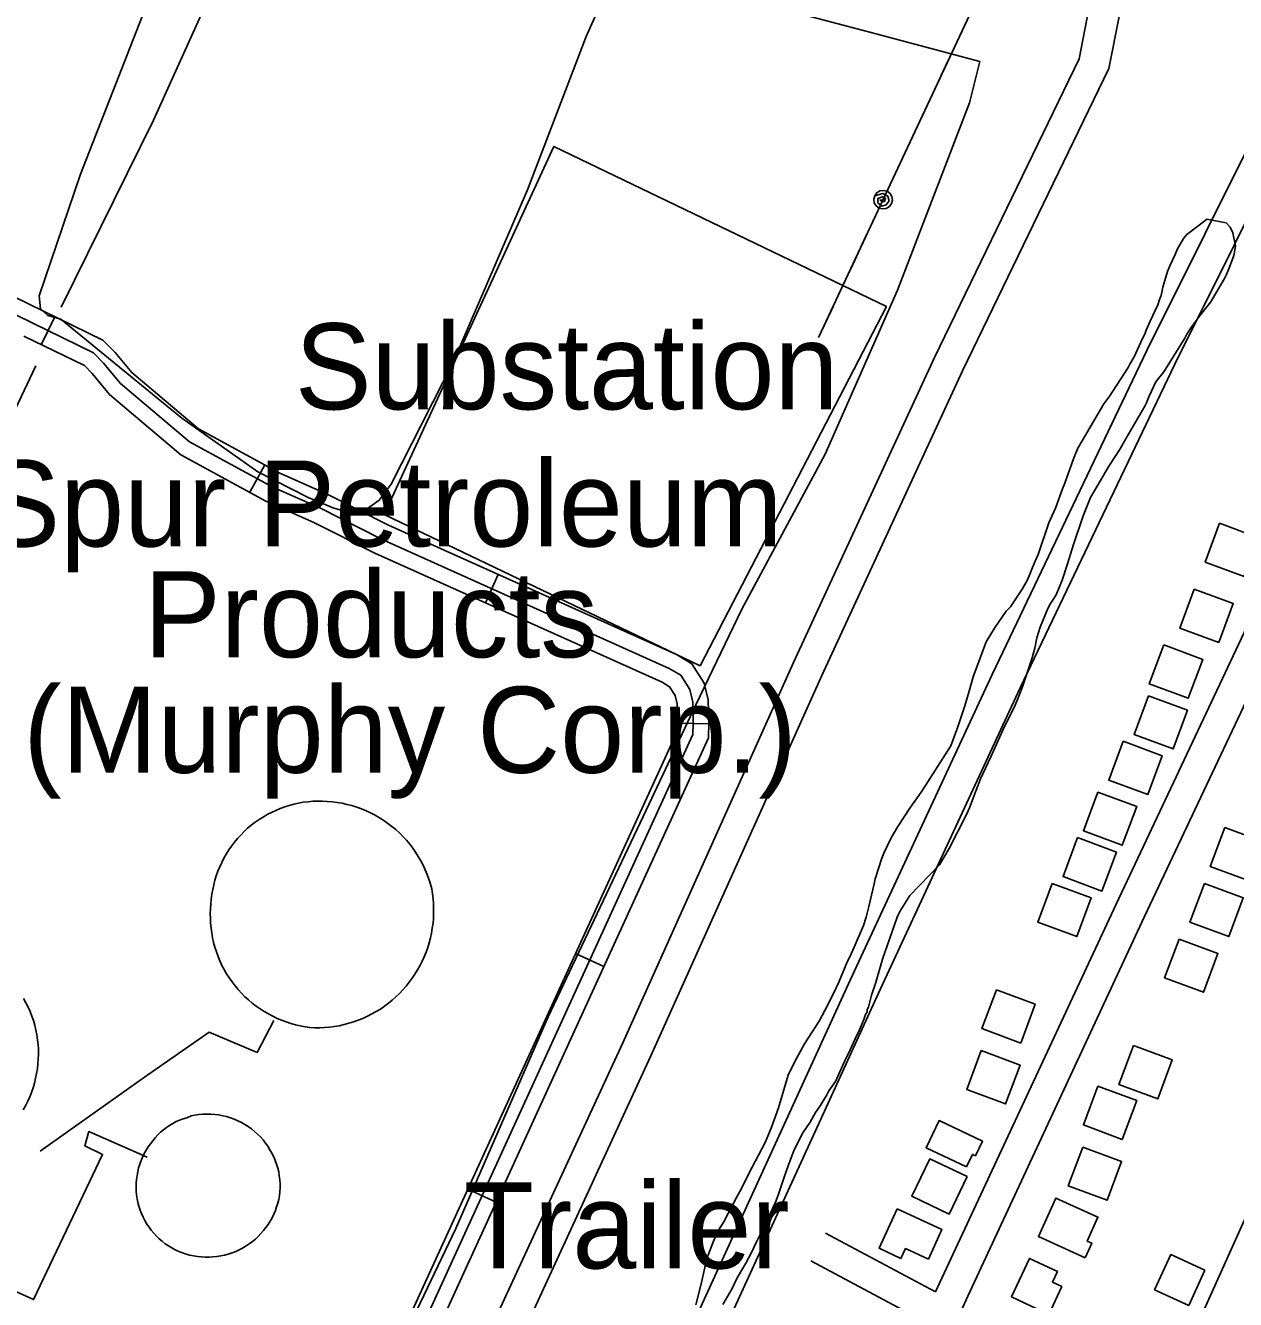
# Model space of a CAD drawing. Extents: x 3704301 to 3742427, y 506229 to 532009.
# Drawn here: x 3722946 to 3724113, y 524274 to 525503 of the extents above; entities that cross this region are included whole.
import ezdxf

# ---------------------------------------------------------------- set-up
doc = ezdxf.new("R2010")
doc.units = 0
for name, color, linetype in [('V-BLDG-IDEN', 7, 'Continuous'), ('V-BLDG-OTLN', 7, 'Continuous'), ('V-DOMW-TANK', 7, 'Continuous'), ('V-ROAD-CNTR', 7, 'Continuous'), ('V-SITE-OTLN', 7, 'Continuous'), ('V-SITE-OTLN-IDEN', 7, 'Continuous'), ('V-SITE-VEGE', 7, 'Continuous'), ('V-TOPO-SHOR', 7, 'Continuous'), ('V-UTIL-LINE', 7, 'Continuous')]:
    doc.layers.add(name, color=color, linetype=linetype)

msp = doc.modelspace()

# ---------------------------------------------------------------- linework, layer by layer
at = {"layer": 'V-BLDG-OTLN'}
for points in [[(3724097.6, 525022.9), (3724083.7, 524985.4), (3724121.2, 524971.4), (3724135.1, 525008.9)], [(3724073.2, 524959.2), (3724059.2, 524921.7), (3724096.7, 524907.8), (3724110.7, 524945.3)], [(3724043.8, 524905.4), (3724029.8, 524867.9), (3724067.3, 524853.9), (3724081.3, 524891.4)], [(3724029.1, 524856.4), (3724015.2, 524818.9), (3724052.7, 524805), (3724066.6, 524842.5)], [(3724004.6, 524812.4), (3723990.7, 524774.9), (3724028.2, 524760.9), (3724042.1, 524798.4)], [(3723980.2, 524763.4), (3723966.2, 524726), (3724003.7, 524712), (3724017.7, 524749.5)], [(3724102.5, 524729.2), (3724088.6, 524691.7), (3724126.1, 524677.7), (3724140, 524715.2)], [(3723960.6, 524719.4), (3723946.6, 524681.9), (3723984.1, 524667.9), (3723998.1, 524705.4)], [(3723936.1, 524675.3), (3723922.2, 524637.8), (3723959.7, 524623.9), (3723973.6, 524661.4)], [(3724083, 524675.3), (3724069, 524637.8), (3724106.5, 524623.9), (3724120.4, 524661.4)], [(3724058.5, 524621.5), (3724044.5, 524584), (3724082, 524570.1), (3724096, 524607.5)], [(3723882.3, 524572.5), (3723868.3, 524535.1), (3723905.8, 524521.1), (3723919.8, 524558.6)], [(3723867.6, 524513.8), (3723853.6, 524476.3), (3723891.1, 524462.4), (3723905.1, 524499.9)], [(3724014.4, 524518.7), (3724000.5, 524481.2), (3724038, 524467.3), (3724051.9, 524504.8)], [(3723980.2, 524479.6), (3723966.2, 524442.1), (3724003.7, 524428.1), (3724017.7, 524465.6)], [(3723853.4, 524401.6), (3723814.6, 524420), (3723827, 524446.3), (3723868.7, 524426.5), (3723862, 524412.3), (3723859.1, 524413.7)], [(3723853.9, 524392.2), (3723836.6, 524356.1), (3723800.6, 524373.4), (3723817.9, 524409.4)], [(3723965.5, 524420.8), (3723951.5, 524383.3), (3723989, 524369.4), (3724003, 524406.9)], [(3723786.5, 524361), (3723829.7, 524341.1), (3723816.6, 524312.6), (3723794.5, 524322.8), (3723790.1, 524313.3), (3723769, 524323.1)], [(3723968, 524313.9), (3723922.8, 524334.3), (3723939.5, 524371.4), (3723980.2, 524353.1), (3723969.9, 524330), (3723974.3, 524328)], [(3723945.5, 524286.1), (3723932.8, 524259.2), (3723896.7, 524276.1), (3723914.2, 524313.3), (3723941.1, 524300.6), (3723936.3, 524290.4)], [(3724083.5, 524302), (3724067.8, 524267.9), (3724034.9, 524283.1), (3724050.7, 524317.1)]]:
    msp.add_lwpolyline(points, close=True, dxfattribs=at)
at = {"layer": 'V-DOMW-TANK'}
for points in [[(3723174.7, 524739.3), (3723178.7, 524741.6), (3723182.8, 524743.8), (3723187, 524745.7), (3723191.3, 524747.5), (3723195.6, 524749.1), (3723200, 524750.5), (3723204.5, 524751.7), (3723209, 524752.7), (3723213.5, 524753.5), (3723218.1, 524754.1), (3723222.7, 524754.5), (3723227.3, 524754.7), (3723231.9, 524754.7), (3723236.6, 524754.4), (3723241.4, 524754), (3723246.2, 524753.4), (3723251, 524752.6), (3723255.7, 524751.5), (3723260.4, 524750.3), (3723265.1, 524748.8), (3723269.6, 524747.2), (3723274.1, 524745.3), (3723278.5, 524743.3), (3723282.9, 524741), (3723287.1, 524738.6), (3723291.2, 524736), (3723295.1, 524733.2), (3723299, 524730.3), (3723302.7, 524727.2), (3723306.3, 524723.9), (3723309.7, 524720.5), (3723313, 524716.9), (3723316.2, 524713.2), (3723319.1, 524709.3), (3723321.9, 524705.3), (3723324.5, 524701.2), (3723326.9, 524697), (3723329.2, 524692.7), (3723331.2, 524688.3), (3723333.1, 524683.8), (3723334.8, 524679.3), (3723336.2, 524674.6), (3723337.5, 524669.9), (3723338.1, 524665.2)], [(3723338.1, 524665.2), (3723338.7, 524660.5), (3723339.1, 524655.8), (3723339.3, 524651), (3723339.3, 524646.2), (3723339.1, 524641.4), (3723338.7, 524636.7), (3723338, 524631.9), (3723337.2, 524627.2), (3723336.2, 524622.6), (3723335, 524618), (3723333.6, 524613.4), (3723332, 524608.9), (3723330.2, 524604.5), (3723328.3, 524600.1), (3723326.1, 524595.8), (3723323.8, 524591.7), (3723321.3, 524587.6), (3723318.6, 524583.7), (3723315.8, 524579.8), (3723312.8, 524576.1), (3723309.7, 524572.5), (3723306.4, 524569), (3723302.9, 524565.7), (3723299.4, 524562.6), (3723295.6, 524559.6), (3723291.8, 524556.7), (3723287.9, 524554), (3723283.8, 524551.5), (3723279.7, 524549.2), (3723275.4, 524547), (3723271.1, 524545), (3723266.6, 524543.2), (3723262.1, 524541.6), (3723257.6, 524540.2), (3723253, 524539), (3723248.3, 524537.9), (3723243.6, 524537.1), (3723238.9, 524536.5), (3723234.1, 524536), (3723229.4, 524535.8), (3723224.6, 524535.8), (3723219.9, 524536.2), (3723215.2, 524536.9), (3723210.6, 524537.7), (3723206, 524538.8), (3723201.5, 524540), (3723197, 524541.5), (3723192.6, 524543.1), (3723188.3, 524545), (3723184, 524547), (3723179.9, 524549.2), (3723175.8, 524551.5), (3723171.8, 524554.1), (3723168, 524556.8), (3723164.3, 524559.7), (3723160.7, 524562.7), (3723157.2, 524565.9), (3723153.9, 524569.2), (3723150.7, 524572.7), (3723147.7, 524576.3), (3723144.9, 524580.1), (3723142.2, 524583.9), (3723139.6, 524587.9), (3723137.3, 524592), (3723135.1, 524596.1), (3723133.1, 524600.4), (3723131.3, 524604.7), (3723129.7, 524609.1), (3723128.3, 524613.6), (3723127, 524618.2), (3723126, 524622.8), (3723125.2, 524627.4), (3723124.5, 524632.1), (3723124.1, 524636.7), (3723123.9, 524641.4), (3723123.8, 524646.1), (3723124, 524650.8), (3723124.4, 524655.5), (3723124.8, 524660.1), (3723125.3, 524664.7), (3723126.1, 524669.3), (3723127.1, 524673.8), (3723128.2, 524678.2), (3723129.6, 524682.6), (3723131.1, 524687), (3723132.9, 524691.3), (3723134.8, 524695.5), (3723136.9, 524699.6), (3723139.2, 524703.6), (3723141.7, 524707.5), (3723144.3, 524711.3), (3723147.1, 524715), (3723150.1, 524718.5), (3723153.2, 524721.9), (3723156.4, 524725.2), (3723159.8, 524728.4), (3723163.4, 524731.3), (3723167, 524734.2), (3723170.8, 524736.8), (3723174.7, 524739.3)], [(3722943.7, 524564.2), (3722945.9, 524560.1), (3722948, 524555.9), (3722949.9, 524551.6), (3722951.6, 524547.2), (3722953.1, 524542.8), (3722954.4, 524538.3), (3722955.5, 524533.7), (3722956.4, 524529.1), (3722957.1, 524524.4), (3722957.6, 524519.8), (3722957.9, 524515.1), (3722958, 524510.4), (3722957.8, 524505.7), (3722957.5, 524501), (3722957, 524496.3), (3722956.2, 524491.7), (3722955.3, 524487.1), (3722954.2, 524482.5), (3722952.8, 524478), (3722951.3, 524473.5), (3722949.6, 524469.2), (3722947.7, 524464.9), (3722945.6, 524460.7), (3722943.3, 524456.6)], [(3723058.5, 524411.1), (3723060.1, 524414.5), (3723062, 524417.8), (3723064, 524420.9), (3723066.2, 524424), (3723068.3, 524426.9), (3723070.6, 524429.8), (3723073.1, 524432.5), (3723075.7, 524435.1), (3723078.5, 524437.5), (3723081.4, 524439.7), (3723084.4, 524441.7), (3723087.6, 524443.6), (3723090.8, 524445.3), (3723094.2, 524446.7), (3723097.6, 524448), (3723101.1, 524449.1), (3723105.2, 524450.9), (3723109, 524451.6), (3723112.8, 524452.2), (3723116.6, 524452.5), (3723120.5, 524452.6), (3723124.3, 524452.6), (3723128.2, 524452.3), (3723132, 524451.8), (3723135.8, 524451), (3723139.5, 524450.1), (3723143.2, 524449), (3723146.8, 524447.7), (3723150.4, 524446.2), (3723153.8, 524444.4), (3723157.2, 524442.6), (3723160.4, 524440.5), (3723163.6, 524438.2), (3723166.6, 524435.8), (3723169.4, 524433.2), (3723172.1, 524430.5), (3723174.7, 524427.6), (3723177.1, 524424.6), (3723179.3, 524421.5), (3723181.4, 524418.2), (3723183.3, 524414.8), (3723185, 524411.4), (3723186.5, 524407.8), (3723187.8, 524404.2), (3723188.9, 524400.5), (3723189.8, 524396.8), (3723190.4, 524393), (3723190.9, 524389.2), (3723191.2, 524385.3), (3723191.3, 524381.5), (3723191, 524377.7), (3723190.5, 524374), (3723189.8, 524370.3), (3723188.9, 524366.6), (3723187.8, 524363), (3723186.6, 524359.5), (3723185.1, 524356), (3723183.5, 524352.6), (3723181.6, 524349.3), (3723179.6, 524346.1), (3723177.5, 524343.1), (3723175.2, 524340.1), (3723172.7, 524337.3), (3723170.1, 524334.6), (3723167.3, 524332), (3723164.4, 524329.6), (3723161.4, 524327.3), (3723158.3, 524325.3), (3723155, 524323.3), (3723151.7, 524321.6), (3723148.3, 524320.1), (3723144.8, 524318.7), (3723141.2, 524317.5), (3723137.6, 524316.5), (3723133.9, 524315.7), (3723130.2, 524315.1), (3723126.4, 524314.7), (3723122.7, 524314.5), (3723118.9, 524314.5), (3723115.2, 524314.7), (3723111.4, 524315.1), (3723107.7, 524315.7), (3723104, 524316.5), (3723100.4, 524317.5), (3723096.9, 524318.7), (3723093.4, 524320.1), (3723090, 524321.6), (3723086.7, 524323.4), (3723083.5, 524325.3), (3723080.4, 524327.5), (3723077.4, 524329.8), (3723074.6, 524332.2), (3723071.9, 524334.8), (3723069.3, 524337.5), (3723066.9, 524340.4), (3723064.7, 524343.4), (3723062.6, 524346.5), (3723060.7, 524349.8), (3723059, 524353.1), (3723057.5, 524356.5)], [(3723057.5, 524356.5), (3723056.1, 524360), (3723055, 524363.6), (3723054, 524367.2), (3723053.3, 524370.9), (3723052.7, 524374.6), (3723052.4, 524378.3), (3723052.3, 524382.1), (3723052.3, 524385.8), (3723052.6, 524389.5), (3723053.1, 524393.3), (3723053.8, 524396.9), (3723054.7, 524400.6), (3723055.7, 524404.2), (3723057, 524407.7), (3723058.5, 524411.1)]]:
    msp.add_lwpolyline(points, dxfattribs=at)
at = {"layer": 'V-ROAD-CNTR'}
for p, q in [((3722973.7, 525222.2), (3722960.6, 525195.2)), ((3723176.4, 525079.1), (3723162, 525052.8)), ((3723401.6, 524973.4), (3723389.3, 524946.1)), ((3723604.7, 524829.3), (3723574.7, 524830)), ((3723503.6, 524595.1), (3723476.3, 524607.6)), ((3723399.7, 524367.7), (3723372.4, 524380.2))]:
    msp.add_line(p, q, dxfattribs=at)
for points in [[(3724756.3, 526296.7), (3724625.2, 526018.4), (3724612.6, 525995.3), (3724579.7, 525964.4), (3724529.7, 525925.9), (3724493.7, 525907), (3724455, 525888.4), (3724420, 525857.1), (3724325, 525637.2), (3724238.9, 525456.9), (3724176.7, 525321.7), (3724166.5, 525281.9), (3724161.6, 525248.1), (3724161.9, 525210.8), (3724171, 525135.3), (3724177.9, 525084.4), (3724172.5, 525045.4), (3724150.4, 524978.8), (3723997.7, 524655.3), (3723827.3, 524289.4), (3723823.4, 524280.9)], [(3724352.3, 525624.8), (3724266.1, 525444.2), (3724205.1, 525311.6), (3724195.9, 525276), (3724191.6, 525246.1), (3724191.9, 525212.8), (3724200.8, 525139.1), (3724208.1, 525084.4), (3724201.9, 525038.6), (3724178.3, 524967.6), (3724024.8, 524642.6), (3723854.6, 524276.8), (3723636, 523796.9), (3723473.8, 523456.8), (3723389.6, 523265.5), (3723365.7, 523233.2), (3723340.6, 523214.7), (3723245.5, 523164.2), (3723216.7, 523143.2), (3723195.2, 523121.4), (3723175, 523091), (3723057.9, 522822.5)], [(3723971.5, 525519.3), (3723962, 525471.2), (3723822.4, 525182.7), (3723686.5, 524888.3), (3723521.7, 524521.3), (3723386.2, 524227.5), (3723261.6, 523964), (3723113.4, 523639.2), (3723005.4, 523415.6), (3722910.9, 523298.4), (3722780.6, 523024.3), (3722722.1, 522881.3), (3722711.5, 522844.2)], [(3724001, 525513.5), (3723990.7, 525461.6), (3723849.5, 525169.9), (3723713.8, 524875.9), (3723549, 524508.9), (3723413.4, 524214.8), (3723288.8, 523951.4), (3723140.5, 523626.5), (3723030.9, 523399.4), (3722936.4, 523282.3), (3722808, 523012.2), (3722750.5, 522871.5), (3722740.3, 522836)], [(3724172.2, 525504.6), (3724176.6, 525453.3), (3724168.9, 525406.1), (3724054.4, 525176.5), (3723905.2, 524864), (3723768.5, 524569.4), (3723608.4, 524219.4), (3723317.9, 523602.5), (3723243.5, 523432.5), (3723200.5, 523259.7), (3723139, 523101.8), (3723087.3, 522978.7), (3723030.2, 522867.6), (3723022.2, 522826.8)], [(3724142.3, 525502), (3724146.4, 525454.4), (3724140.1, 525415.4), (3724027.4, 525189.7), (3723878.1, 524876.8), (3723741.3, 524582), (3723581.2, 524232.1), (3723290.5, 523614.9), (3723215, 523442.2), (3723171.9, 523268.8), (3723111.2, 523113.1), (3723060.1, 522991.4), (3723001.6, 522877.5), (3722992.8, 522832.6)], [(3723452.2, 522812.5), (3723447.2, 522878.2), (3723542.8, 523094.9), (3723730.8, 523511.3), (3723899.8, 523860.7), (3724058.2, 524209.7), (3724153.3, 524421.3), (3724207.8, 524515.4), (3724241.5, 524555.8), (3724249.1, 524576), (3724251.6, 524608.6), (3724256.8, 524642.5), (3724484.8, 525121.5), (3724619.4, 525427.9), (3724639.1, 525491)], [(3722933.8, 525241.6), (3723020, 525199.7), (3723032, 525187.6), (3723048, 525168.2), (3723112.4, 525113.9), (3723190.8, 525071.3), (3723236.6, 525050.9), (3723295.6, 525021.1), (3723573.6, 524896.1), (3723588.5, 524887.2), (3723600.4, 524868.4), (3723604.3, 524852.3), (3723604.7, 524830.3), (3723604.4, 524815.7), (3723285.8, 524118.5), (3723162.2, 523854.5), (3722924.8, 523350.3), (3722886.7, 523228.7), (3722767, 522992.3), (3722734, 522900.8), (3722705.7, 522835.4)], [(3722691.9, 522841.4), (3722720.1, 522906.3), (3722753.2, 522998.3), (3722872.8, 523234.4), (3722910.8, 523355.8), (3723148.6, 523860.9), (3723272.2, 524124.8), (3723589.5, 524819.1), (3723589.7, 524830.3), (3723589.3, 524850.3), (3723586.4, 524862.5), (3723577.8, 524876.1), (3723566.6, 524882.8), (3723289.1, 525007.5), (3723230.2, 525037.3), (3723184.2, 525057.8), (3723103.9, 525101.5), (3723037.3, 525157.6), (3723020.9, 525177.5), (3723011.1, 525187.4), (3722922.2, 525230.6)], [(3722943.9, 525203.3), (3723002.3, 525175), (3723009.8, 525167.5), (3723026.6, 525147), (3723095.4, 525089), (3723177.5, 525044.3), (3723223.8, 525023.7), (3723282.6, 524994), (3723559.7, 524869.5), (3723567, 524865.1), (3723572.4, 524856.6), (3723574.3, 524848.4), (3723574.7, 524830.3), (3723574.6, 524822.5), (3723258.5, 524131.1), (3723135, 523867.3), (3722896.8, 523361.2), (3722858.9, 523240), (3722739.4, 523004.2), (3722706.1, 522911.9), (3722678.2, 522847.3)], [(3723823.4, 524280.9), (3723717.5, 524337.5)], [(3723811, 524253.5), (3723703.3, 524311)]]:
    msp.add_lwpolyline(points, dxfattribs=at)
at = {"layer": 'V-SITE-OTLN'}
msp.add_lwpolyline([(3723086.5, 525584.8), (3722998.7, 525359.9), (3722958.7, 525242.2), (3722960, 525229.8), (3722967.2, 525223.3), (3722979.7, 525219.9), (3723096.3, 525124.3), (3723169.8, 525072.5), (3723218.1, 525047.7), (3723243, 525037.3), (3723256.1, 525033.9), (3723263.8, 525032.9), (3723275.6, 525037.1), (3723286.8, 525045), (3723298.4, 525060.5), (3723358.5, 525179.1), (3723429.9, 525344.5), (3723486.6, 525492.7), (3723517.1, 525561.1), (3723758.9, 525497.2), (3723866.4, 525468.4), (3723856.2, 525428.6), (3723786.9, 525247.7), (3723717.2, 525089.4), (3723636.8, 524939.8), (3723592.3, 524847.7), (3723544.4, 524745.8), (3723449.8, 524546.3), (3723360.6, 524342.2), (3723257.9, 524126.6)], dxfattribs=at)
msp.add_lwpolyline([(3723596.5, 524885.1), (3723291.5, 525031.3), (3723455.2, 525386.5), (3723776.2, 525232)], close=True, dxfattribs=at)
at = {"layer": 'V-SITE-VEGE'}
for points in [[(3723592.1, 524268.4), (3723597.8, 524290.2), (3723603, 524313.1), (3723609.3, 524330), (3723614.1, 524340.4), (3723619.4, 524348.6), (3723631.6, 524372.2), (3723636.4, 524380.9), (3723643.3, 524395.1), (3723659.2, 524425.2), (3723665, 524438.9), (3723671.9, 524458.5), (3723681.3, 524490.2), (3723687.6, 524502.8), (3723697.2, 524520.3), (3723711.1, 524542.2), (3723716.9, 524553.1), (3723725.4, 524569.5), (3723730.2, 524579.9), (3723738.6, 524600.1), (3723740.7, 524604.5), (3723745, 524613.8), (3723754, 524634.6), (3723756.6, 524642.7), (3723759.2, 524653.1), (3723764.3, 524674.9), (3723765.4, 524679.8), (3723771.7, 524699.5), (3723773.8, 524704.4), (3723780.7, 524719.1), (3723787, 524730.1), (3723799.3, 524748.7), (3723807.3, 524760.2), (3723811.1, 524765.2), (3723838.3, 524807.9), (3723845.1, 524826.5), (3723851.9, 524846.6), (3723856.1, 524860.8), (3723859.7, 524874.5), (3723872.4, 524908.3), (3723880.4, 524921.5), (3723891.6, 524937.9), (3723895.9, 524942.3), (3723907.1, 524959.3), (3723912.4, 524968.1), (3723919.3, 524985.5), (3723922.4, 524992.6), (3723932.9, 525023.2), (3723939.3, 525037.4), (3723946.1, 525056), (3723948.2, 525061.4), (3723956.6, 525084.9), (3723960.9, 525095.3), (3723965.1, 525102.4), (3723985.9, 525138), (3723991.8, 525145.7), (3723993.9, 525149.5), (3724003, 525163.2), (3724009.4, 525173.1), (3724011, 525176.3), (3724015.2, 525183.5), (3724021.6, 525197.7), (3724025.8, 525206.4), (3724026.9, 525209.2), (3724030.6, 525217.9), (3724038, 525233.7), (3724039.5, 525238.7), (3724041.1, 525242.5), (3724042.2, 525247.4), (3724042.7, 525250.7), (3724044.8, 525257.2), (3724047.4, 525265.9), (3724050, 525271.9), (3724054.8, 525282.3), (3724056.9, 525287.8), (3724062.7, 525297.6), (3724066, 525301.5), (3724083.2, 525314.7), (3724085.3, 525316.4)], [(3724085.3, 525316.4), (3724103.9, 525312.8), (3724107.7, 525308.5), (3724110.5, 525303.1), (3724112.8, 525290.6), (3724112.3, 525286.3), (3724111.3, 525281.4), (3724107.1, 525269.9), (3724103.9, 525262.3), (3724102.3, 525259), (3724092.8, 525242.6), (3724089, 525236.5), (3724077.8, 525222.3), (3724070.3, 525211.9), (3724066, 525205.3), (3724063.9, 525201.5), (3724043.7, 525169.1), (3724036.2, 525159.3), (3724029.8, 525145.6), (3724027.2, 525139), (3724025.6, 525135.8), (3724007.5, 525105.1), (3724001.6, 525094.7), (3723991.5, 525078.8), (3723972.9, 525047.6), (3723966, 525030.1), (3723956.6, 525002.3), (3723950.8, 524983.7), (3723945.6, 524967.9), (3723939.8, 524953.7), (3723937.1, 524949.3), (3723934.4, 524945.5), (3723931.8, 524940.6), (3723924.4, 524922.5), (3723921.2, 524912.2), (3723919.2, 524902.4), (3723916.6, 524893.1), (3723907.7, 524865.8), (3723904, 524856), (3723900.3, 524847.2), (3723888.6, 524823.2), (3723877, 524797.5), (3723866.9, 524776.2), (3723862.7, 524765.2), (3723856.4, 524748.3), (3723853.8, 524742.3), (3723836.8, 524708.9), (3723827.2, 524693.1), (3723798.7, 524663.4), (3723789.1, 524648), (3723786.5, 524642.6), (3723772.3, 524602.2), (3723765.5, 524578.7), (3723761.9, 524567.3), (3723758.7, 524555.8), (3723757.7, 524553.6), (3723757.7, 524551.4), (3723756.1, 524548.7), (3723754.5, 524543.8), (3723750.3, 524534), (3723746.1, 524525.2), (3723739.7, 524511), (3723737.1, 524506.1), (3723727, 524484.2), (3723720.6, 524474.9), (3723718.5, 524471.1), (3723712.1, 524460.7), (3723707.8, 524454.1), (3723702.5, 524444.8), (3723695.5, 524434.4), (3723687, 524418), (3723681.3, 524402.7), (3723677.6, 524391.7), (3723671.8, 524374.3), (3723669.2, 524367.7), (3723657, 524341.5), (3723651.2, 524330), (3723645.9, 524319.1), (3723640.6, 524308.7), (3723632, 524294.4), (3723627.3, 524284.1), (3723618.2, 524268.7)]]:
    msp.add_lwpolyline(points, dxfattribs=at)
at = {"layer": 'V-TOPO-SHOR'}
for points in [[(3722979.8, 525231.3), (3723069, 525411.9), (3723143.8, 525578), (3723195.4, 525685.6)], [(3722738.7, 524697.9), (3722799.5, 524843.5), (3722895.9, 525049.7), (3722955.4, 525174.9)]]:
    msp.add_lwpolyline(points, dxfattribs=at)
at = {"layer": 'V-UTIL-LINE'}
for points in [[(3723710.6, 525202), (3724171.6, 526186.6), (3724414, 526712.9), (3724900.5, 527771.3), (3725385.2, 528812.8), (3725861.2, 529834.4)], [(3723820.8, 525437.5), (3723835.2, 525468.3)], [(3723789.4, 525370.5), (3723803.9, 525401.3)], [(3723772.9, 525335.1), (3723770.1, 525334.7), (3723771.7, 525333), (3723774.4, 525333.5), (3723775.3, 525336.3), (3723772.3, 525337.9), (3723767.9, 525336.4), (3723767.9, 525332.1), (3723771.6, 525329), (3723775.9, 525330.3), (3723778.7, 525333.9), (3723777.5, 525338.5), (3723772.6, 525341.2), (3723764.8, 525339), (3723763.9, 525335.5), (3723764.4, 525332.1), (3723766.3, 525329.1), (3723769.1, 525327), (3723772.5, 525326.2), (3723776, 525326.7), (3723779, 525328.5), (3723781.1, 525331.3), (3723781.9, 525334.7), (3723781.4, 525338.2), (3723779.6, 525341.2), (3723776.7, 525343.3), (3723773.3, 525344.1), (3723769.8, 525343.6), (3723766.8, 525341.8), (3723764.8, 525339)], [(3723742, 525269), (3723756.4, 525299.8)], [(3723710.6, 525202), (3723725, 525232.8)], [(3723185.1, 524542.8), (3723169, 524512), (3723122.8, 524531.5), (3723060.3, 524488.2), (3722959.8, 524416.9)], [(3723063, 524411.1), (3723006.7, 524435.7), (3723002.7, 524422.1), (3723019.9, 524413.5), (3722953.3, 524273.5), (3722915.4, 524290.8), (3722862, 524172.2), (3722860.9, 524169.8)]]:
    msp.add_lwpolyline(points, dxfattribs=at)

# ---------------------------------------------------------------- texts
at = {"layer": 'V-BLDG-IDEN'}
for s, p in [('Spur Petroleum', (3722904.9, 525000.4)), ('Products', (3723059.8, 524893.5)), ('(Murphy Corp.)', (3722943.4, 524782)), ('Trailer', (3723368.3, 524303.6))]:
    msp.add_text(s, height=83, dxfattribs=at).set_placement(p)
at = {"layer": 'V-SITE-OTLN-IDEN'}
msp.add_text('Substation', height=83, dxfattribs=at).set_placement((3723205.4, 525132.8))

doc.saveas('drawing.dxf')
